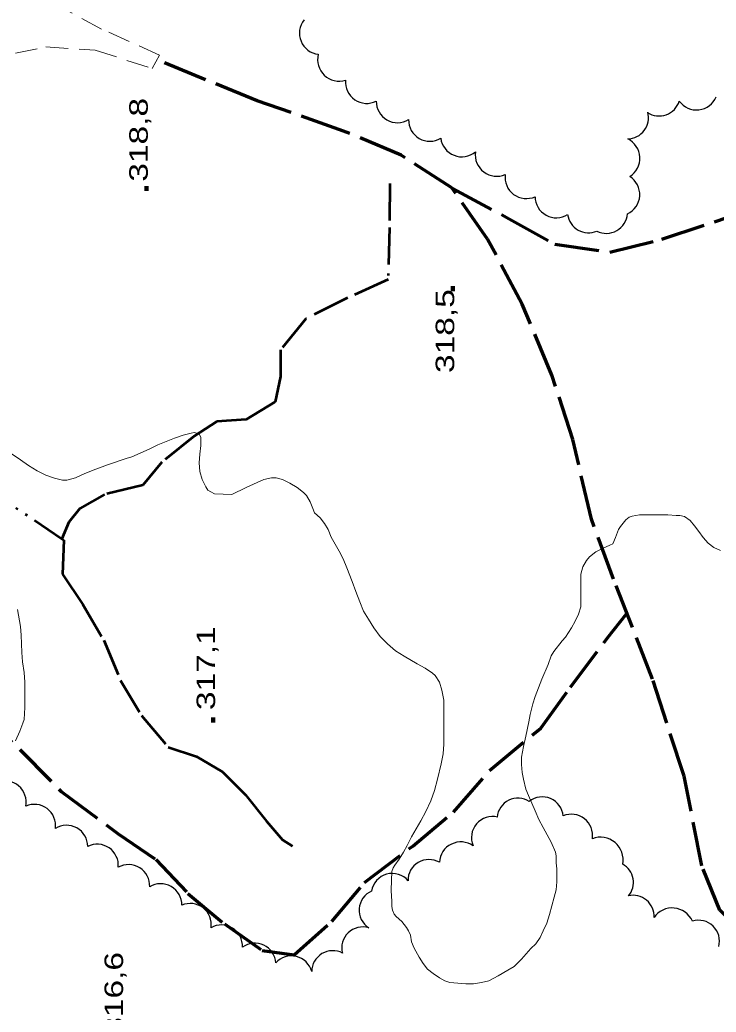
# Model space of a CAD drawing. Extents: x 240591 to 242335, y 5323482 to 5326937.
# Drawn here: x 241636.3 to 241749, y 5325261.4 to 5325422 of the extents above; entities that cross this region are included whole.
import ezdxf
from ezdxf.enums import TextEntityAlignment as Align

# ---------------------------------------------------------------- set-up
doc = ezdxf.new("R2010")
doc.units = 0
doc.header["$LTSCALE"] = 1.2
for name, pattern in [('DASH_DOUBLE_DOT', [9.2, 5, -1.2, 0.3, -1.2, 0.3, -1.2]), ('LONG_DASHED', [7.5, 6, -1.5]), ('MEDIUM_DASHED', [4.5, 3, -1.5])]:
    doc.linetypes.add(name, pattern=pattern)
for name, color, linetype, lineweight in [('19', 7, 'Continuous', 13), ('2', 7, 'Continuous', 13), ('22', 7, 'LONG_DASHED', 70), ('3', 7, 'Continuous', 140), ('4', 7, 'DASH_DOUBLE_DOT', 53), ('44', 7, 'Continuous', 25)]:
    doc.layers.add(name, color=color, linetype=linetype, lineweight=lineweight)

msp = doc.modelspace()

# ---------------------------------------------------------------- linework, layer by layer
at = {"layer": '19', "linetype": 'MEDIUM_DASHED'}
for points in [[(241658.9, 5325416.3), (241649.5, 5325420.5), (241643.4, 5325423.8), (241639.1, 5325427.9)], [(241630.3, 5325415.5), (241640.5, 5325417.6), (241648.5, 5325417.1), (241657.7, 5325414.1), (241658.9, 5325416.3)]]:
    msp.add_lwpolyline(points, dxfattribs=at)
at = {"layer": '2'}
for points in [[(241670.6, 5325345.2), (241667.8, 5325345.3), (241667.2, 5325345.6), (241666.7, 5325345.9), (241666.4, 5325346.4), (241665.8, 5325347.6), (241665.4, 5325348.9), (241665.3, 5325350.3), (241665.4, 5325351.7), (241665.6, 5325353.1), (241665.6, 5325354.4), (241665.3, 5325355), (241664.5, 5325355.2), (241664, 5325355.1), (241662.7, 5325354.8), (241661.3, 5325354.3), (241658.6, 5325353.2), (241657.2, 5325352.5), (241654.4, 5325351.3), (241653.5, 5325351), (241650.5, 5325350), (241648.6, 5325349.3), (241646.8, 5325348.6), (241645.3, 5325347.9), (241643.9, 5325347.5), (241643.2, 5325347.5), (241641.9, 5325347.8), (241640.5, 5325348.3), (241639.1, 5325349), (241637.7, 5325349.9), (241636.4, 5325350.8), (241634.9, 5325351.8)], [(241696.4, 5325281.2), (241696.5, 5325284.2), (241696.7, 5325284.8), (241697, 5325285.2), (241697.7, 5325286.2), (241698.4, 5325287.3), (241699, 5325288.4), (241699.7, 5325289.8), (241701.2, 5325292.4), (241702, 5325293.9), (241702.8, 5325295.6), (241703.4, 5325297.3), (241703.9, 5325299.1), (241704.5, 5325301.6), (241704.8, 5325303.2), (241704.9, 5325304.8), (241704.9, 5325306.3), (241704.9, 5325309.4), (241704.9, 5325311.9), (241704.6, 5325313.5), (241704.2, 5325314.8), (241703.5, 5325315.9), (241703.1, 5325316.3), (241701.9, 5325317.1), (241700.6, 5325317.8), (241698.5, 5325319), (241697.1, 5325319.9), (241695.8, 5325321), (241694.6, 5325322.2), (241693.6, 5325323.6), (241692.7, 5325325), (241691.9, 5325326.3), (241691.3, 5325327.8), (241690.7, 5325329.5), (241690.1, 5325331.1), (241689.2, 5325333.3), (241688.6, 5325334.8), (241688, 5325336), (241686.7, 5325338.3), (241686.2, 5325339.5), (241685.6, 5325340.5), (241684.9, 5325341.4), (241684, 5325342.2), (241683.7, 5325342.9), (241683.3, 5325344), (241682.7, 5325345), (241682.2, 5325345.5), (241681.2, 5325346.3), (241680, 5325347), (241678.8, 5325347.6), (241677.8, 5325347.9), (241677, 5325347.9), (241675.8, 5325347.6), (241674.7, 5325347.1), (241672.9, 5325346.3), (241670.6, 5325345.2)], [(241749.7, 5325336.1), (241748.6, 5325336.6), (241747.7, 5325337.3), (241746.9, 5325338.2), (241746.2, 5325339.2), (241745.5, 5325340.1), (241744.8, 5325341), (241743.9, 5325341.6), (241743.1, 5325341.8), (241742.5, 5325341.8), (241741.2, 5325341.9), (241739.4, 5325341.9), (241736.6, 5325341.9), (241735.4, 5325341.7), (241734.9, 5325341.5), (241734.4, 5325341.1), (241733.5, 5325340), (241733.2, 5325339.5), (241732.7, 5325338.2), (241732.3, 5325337.2), (241731.8, 5325337), (241730.7, 5325336.5), (241729.5, 5325335.9), (241728.5, 5325335.1), (241728, 5325334.5), (241727.4, 5325333.5), (241727.1, 5325332.3), (241727.1, 5325331.7), (241727.1, 5325328.8), (241727.1, 5325327), (241726.7, 5325325.8), (241726.2, 5325324.7), (241725.6, 5325323.6), (241724.6, 5325322.1), (241724.1, 5325321.5), (241722.7, 5325319.8), (241722.3, 5325319.1), (241721.8, 5325317.7), (241720.8, 5325315.3), (241719.7, 5325312.5), (241719.3, 5325311.3), (241718.9, 5325309.6), (241718.7, 5325308.4), (241718.2, 5325306.1), (241717.8, 5325304.4), (241717.5, 5325302.7), (241717.5, 5325301.5), (241717.6, 5325300.2), (241717.8, 5325299.1), (241718.2, 5325297.5), (241718.6, 5325296.5), (241719.7, 5325294), (241720.3, 5325292.6), (241721, 5325291.3), (241722.3, 5325288.9), (241723, 5325287.3), (241723.1, 5325286.7), (241723.1, 5325285.6), (241723.2, 5325284.6), (241723.2, 5325283.3), (241723.2, 5325282.5)], [(241635.9, 5325326.6), (241636.4, 5325323.8), (241636.5, 5325322.4), (241636.6, 5325319.6), (241636.7, 5325318.1), (241637, 5325316.4), (241637.1, 5325314.8), (241637.1, 5325313.3), (241637.1, 5325310.7), (241637, 5325308.8), (241636.8, 5325308.2), (241636.3, 5325306.9), (241635.6, 5325305.3)]]:
    msp.add_lwpolyline(points, dxfattribs=at)
at = {"layer": '2', "linetype": 'LONG_DASHED'}
msp.add_lwpolyline([(241723.2, 5325282.5), (241723.1, 5325281.2), (241722.8, 5325280), (241722, 5325277.2), (241721.6, 5325275.8), (241721, 5325274.6), (241720.5, 5325273.5), (241719.8, 5325272.5), (241719, 5325271.7), (241717.5, 5325270), (241716.3, 5325268.8), (241715.3, 5325268.2), (241713.7, 5325267.3), (241712.2, 5325266.5), (241711, 5325266.2), (241709.7, 5325266), (241708.5, 5325266), (241705.9, 5325266.2), (241705.1, 5325266.5), (241704.2, 5325267), (241703.2, 5325267.7), (241702.3, 5325268.4), (241701.6, 5325269.3), (241700.9, 5325270.3), (241700.1, 5325271.8), (241699.7, 5325272.8), (241699.5, 5325273.9), (241699.2, 5325274.6), (241698.9, 5325275.1), (241698.1, 5325276.1), (241697.2, 5325276.9), (241696.9, 5325277.3), (241696.6, 5325277.9), (241696.5, 5325278.5), (241696.5, 5325279.3), (241696.4, 5325281.1), (241696.4, 5325281.2)], dxfattribs=at)
at = {"layer": '22'}
for points in [[(241756, 5325258.8), (241756, 5325268.5), (241754.2, 5325273.4), (241749.6, 5325277.9), (241746.7, 5325285.1), (241743.8, 5325299.6), (241738.7, 5325315.3), (241732.4, 5325331.5), (241728.8, 5325341.2), (241725.8, 5325354.1), (241722.4, 5325364.5), (241717.6, 5325376), (241712, 5325386.5), (241706.2, 5325394.8), (241698, 5325400.1), (241688.7, 5325404), (241674.7, 5325408.9), (241658.5, 5325415.5)], [(241706.3, 5325394.7), (241715.5, 5325389.8), (241722.9, 5325385.7), (241731.8, 5325384.4), (241740.2, 5325386.5), (241750.8, 5325390), (241762.6, 5325394.2), (241771.7, 5325395.3), (241783.1, 5325394.3)], [(241585.2, 5325349.5), (241591.6, 5325348.4), (241599.1, 5325344.1), (241606.7, 5325335.9), (241614.6, 5325326.1), (241622.5, 5325317.7), (241629.8, 5325310.1), (241636.3, 5325303.9), (241643, 5325297.1), (241652.2, 5325290.3), (241658.3, 5325286.1), (241663.5, 5325280.6), (241669.4, 5325275.7), (241675.5, 5325271.4), (241680.7, 5325270.7), (241686.8, 5325276.1), (241692.1, 5325282.4), (241699.9, 5325288.3), (241706.5, 5325293.8), (241712.3, 5325300.5), (241720.6, 5325307.4), (241725.4, 5325314), (241731.4, 5325322), (241734.5, 5325325.9)]]:
    msp.add_lwpolyline(points, dxfattribs=at)
at = {"layer": '3'}
for p, q in [((241656.8, 5325394.3), (241656.8, 5325395.1)), ((241706.4, 5325378.1), (241706.4, 5325378.9)), ((241667.6, 5325308.3), (241667.6, 5325309.1))]:
    msp.add_line(p, q, dxfattribs=at)
at = {"layer": '4'}
for points in [[(241696.2, 5325395.5), (241696.1, 5325388.4), (241695.9, 5325380), (241689.3, 5325377), (241682.6, 5325373.6), (241678.5, 5325368.6), (241678.5, 5325364.3), (241677.6, 5325360.2), (241672.9, 5325357.3), (241668.2, 5325357), (241664.5, 5325354.6), (241659.3, 5325350.4), (241656.2, 5325346.7), (241650, 5325345.2), (241646, 5325342.9), (241644.2, 5325340.7), (241643.1, 5325338)], [(241616.8, 5325369), (241624, 5325356.8), (241629.5, 5325347.2), (241643.1, 5325338)], [(241643.1, 5325338), (241643.4, 5325337.8), (241643.2, 5325332.3), (241646.5, 5325327.4), (241649.9, 5325321.6), (241652.6, 5325315.1), (241656, 5325309.4), (241660.3, 5325304.3), (241664.9, 5325302.8), (241669.1, 5325300.3), (241672.8, 5325296.6), (241676.2, 5325292.3), (241678.8, 5325289.3), (241680.4, 5325288.3)]]:
    msp.add_lwpolyline(points, dxfattribs=at)
at = {"layer": '44'}
for centre, radius, start, end in [((241745.821, 5325410.842), 3.435, 215.64359, 337.73153), ((241718.279, 5325396.517), 3.449, 172.44813, 294.15448), ((241663.868, 5325275.593), 3.409, 351.5241, 113.46762)]:
    msp.add_arc(centre, radius, start, end, dxfattribs=at)
for centre, major_axis, ratio, start_param, end_param in [((241685.001, 5325419.839), (-3.354, -0.82), 0.99983, 5.370994, 7.4978622), ((241687.968, 5325415.547), (-2.384, -2.53), 0.999995, 5.217255, 7.3432649), ((241692.441, 5325411.917), (-2.436, -2.436), 0.999884, 5.406601, 7.535182), ((241697.432, 5325408.787), (-1.708, -2.989), 0.999801, 5.2160032, 7.345424), ((241739.765, 5325409.856), (0.855, -3.314), 0.998585, 5.4507333, 7.3004017), ((241734.622, 5325406.151), (3.36, -0.649), 0.999963, 4.9228609, 6.7379597), ((241702.653, 5325405.785), (-1.721, -2.986), 0.998759, 5.2188733, 7.3457173), ((241707.844, 5325403.285), (-1.576, -3.074), 0.9996, 5.3182404, 7.4463361), ((241733.15, 5325399.586), (3.499, 0.185), 0.998635, 5.2190801, 7.3464844), ((241713.47, 5325400.141), (3.18, 1.37), 0.999984, 2.5962861, 4.7189965), ((241733.219, 5325393.714), (-2.809, 1.939), 0.999983, 2.6043809, 4.7643036), ((241723.125, 5325393.39), (-1.656, -3.01), 0.999978, 5.2212124, 7.3462826), ((241728.345, 5325390.952), (-1.344, -3.154), 0.999912, 5.2532366, 7.0898745), ((241731.229, 5325390.858), (1.614, -3.016), 0.999688, 5.3254195, 7.2900779), ((241633.896, 5325295.407), (2.453, 2.38), 0.999591, 5.3192169, 7.4477797), ((241716.912, 5325292.673), (-2.952, -1.66), 0.995495, 3.6312324, 5.6785064), ((241720.859, 5325292.87), (-3.253, 0.978), 0.995865, 3.5263755, 5.6769663), ((241638.649, 5325291.615), (-3.411, 0.385), 0.999995, 3.1180273, 5.2442294), ((241712.783, 5325289.678), (-2.119, -2.658), 0.997347, 3.5675243, 5.7889226), ((241725.551, 5325289.992), (2.107, 2.747), 0.993986, 5.2178381, 7.3301967), ((241643.851, 5325288.245), (1.926, 2.826), 0.999492, 5.3060917, 7.4367612), ((241730.263, 5325286.056), (2.366, 2.814), 0.998599, 5.2203808, 7.3456271), ((241648.81, 5325285.171), (1.933, 2.827), 0.999978, 5.2211248, 7.3493955), ((241707.676, 5325285.492), (-1.399, 3.182), 0.998144, 5.2596874, 7.389339), ((241702.517, 5325282.747), (-3.394, -0.02), 0.993728, 4.1843573, 6.2981507), ((241653.886, 5325281.864), (1.804, 2.916), 0.999548, 5.2212907, 7.34489), ((241732.214, 5325282.415), (3.389, 0.245), 0.991829, 5.5047779, 7.2733974), ((241696.578, 5325280.496), (-3.381, 0.198), 0.99397, 3.9051776, 6.1849466), ((241659.075, 5325278.763), (2.24, 2.604), 0.999883, 5.4101004, 7.5333075), ((241694.607, 5325277.919), (-3.364, -0.48), 0.998587, 4.9870847, 7.1377169), ((241735.563, 5325276.955), (-2.878, 1.787), 0.99548, 3.6324101, 5.4991342), ((241741.884, 5325274.716), (0.561, 3.525), 0.999194, 5.2835481, 7.4119035), ((241668.904, 5325272.103), (1.982, 2.79), 0.998979, 5.2791475, 7.4095378), ((241691.786, 5325271.828), (-2.94, -1.69), 0.996521, 3.9004952, 6.0169299), ((241746.112, 5325272.874), (2.352, 2.5), 0.992717, 5.2143689, 7.3271042), ((241674.317, 5325269.153), (1.452, 3.098), 0.99995, 5.2199695, 7.3448483), ((241680.261, 5325267.13), (-3.233, 1.038), 0.995972, 3.7105995, 5.8635463), ((241686.94, 5325267.988), (-3.374, -0.403), 0.994923, 4.1055502, 6.1628509)]:
    msp.add_ellipse(centre, major_axis=major_axis, ratio=ratio, start_param=start_param, end_param=end_param, dxfattribs=at)

# ---------------------------------------------------------------- texts
at = {"layer": '3', "width": 1.35}
for s, p in [('318,8', (241657, 5325395.8)), ('317,1', (241667.9, 5325310.3)), ('316,6', (241653, 5325257.6))]:
    msp.add_text(s, height=3, rotation=90, dxfattribs=at).set_placement(p)
msp.add_text('318,5', height=3, rotation=90, dxfattribs=at).set_placement((241706.6, 5325378.4), align=Align.RIGHT)

doc.saveas('drawing.dxf')
